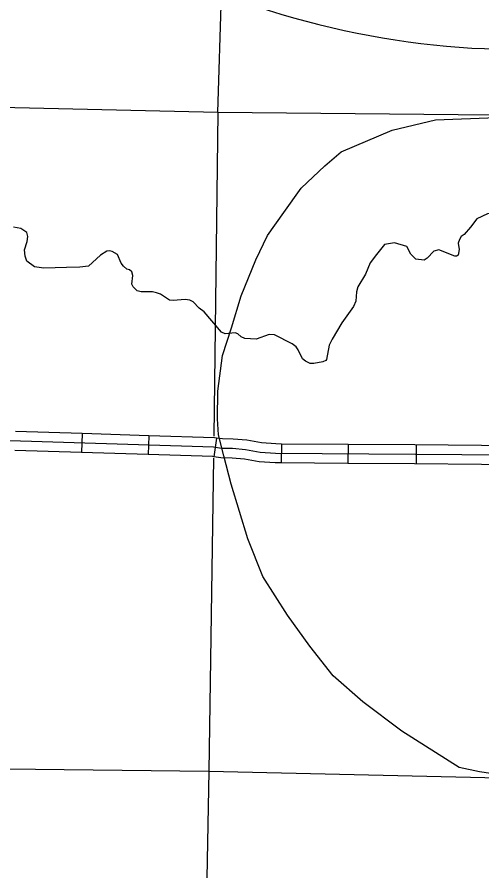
# Model space of a CAD drawing. Extents: x 1370567 to 1373900, y 377514 to 379648.
# Drawn here: x 1372102.1 to 1372207.2, y 378357.5 to 378550.5 of the extents above; entities that cross this region are included whole.
import ezdxf

# ---------------------------------------------------------------- set-up
doc = ezdxf.new("R2010")
doc.units = 0
doc.layers.add('Default', color=7, linetype='Continuous')

msp = doc.modelspace()

# ---------------------------------------------------------------- linework, layer by layer
at = {"layer": 'Default'}
for p, q in [((1372116.77, 378456.38), (1372116.64, 378452.1)), ((1372131.85, 378455.91), (1372131.72, 378451.63)), ((1372147.16, 378455.38), (1372146.55, 378451.14)), ((1372161.87, 378454.03), (1372161.84, 378449.75)), ((1372176.96, 378453.92), (1372176.93, 378449.64)), ((1372192.42, 378449.52), (1372192.45, 378453.81))]:
    msp.add_line(p, q, dxfattribs=at)
for points in [[(1372147.49, 378528.98), (1372148.35, 378555.74)], [(1372209.63, 378528.35), (1372147.49, 378528.98), (1371996.56, 378532.41)], [(1372147.49, 378528.98), (1372146.56, 378455.81)], [(1372211.83, 378379.17), (1372206.69, 378379.9), (1372202.09, 378380.93), (1372189.13, 378389.11), (1372180.26, 378395.74), (1372173.55, 378401.65), (1372168.33, 378408.33), (1372163.28, 378415.3), (1372157.63, 378424.07), (1372154.26, 378432.61), (1372150.5, 378444.97), (1372148.87, 378451.36), (1372147.64, 378456.1), (1372147.42, 378459.7), (1372147.45, 378465.98), (1372148.53, 378474.03), (1372150.59, 378480.31), (1372152.73, 378487.53), (1372156.08, 378495.69), (1372158.71, 378501.17), (1372162.45, 378506.33), (1372166.3, 378511.84), (1372171.67, 378516.95), (1372175.39, 378520.05), (1372186.89, 378525.01), (1372196.73, 378527.29), (1372210.5, 378527.82)], [(1372210.32, 378506.21), (1372208.51, 378506.04), (1372206.09, 378504.95), (1372204.65, 378503.06), (1372203.18, 378501.42)], [(1372118.26, 378494.2), (1372116.27, 378494.02), (1372113.24, 378493.97), (1372108.16, 378493.82), (1372105.98, 378494.12), (1372104.3, 378495.4), (1372103.91, 378496.51), (1372103.74, 378497.91), (1372104.36, 378499.83), (1372104.51, 378500.94), (1372104.27, 378501.83), (1372102.91, 378502.77), (1372101.27, 378503.06)], [(1372203.18, 378501.42), (1372202.56, 378500.94), (1372202.16, 378500.28), (1372201.87, 378499.43), (1372202.1, 378497.97), (1372201.84, 378496.71), (1372201.5, 378496.46), (1372201.07, 378496.46), (1372197.5, 378497.92), (1372196.36, 378497.66), (1372194.87, 378496.03), (1372194.19, 378495.61), (1372192.3, 378495.78), (1372191.11, 378496.98), (1372190.22, 378498.69), (1372187.45, 378499.54), (1372185.17, 378499.12), (1372183.37, 378496.9), (1372181.94, 378494.96), (1372180.86, 378492.45)], [(1372180.86, 378492.45), (1372179.14, 378489.59), (1372178.89, 378488.45), (1372178.74, 378486.31), (1372178.2, 378485.11), (1372175.51, 378481.46), (1372173.34, 378477.72), (1372172.69, 378476.41), (1372172.06, 378473.13), (1372171.89, 378472.9), (1372171.23, 378472.59), (1372169.17, 378472.22), (1372168.35, 378472.25), (1372167.29, 378472.73), (1372166.66, 378473.25), (1372165.69, 378475.33), (1372165.24, 378475.99), (1372164.29, 378476.67), (1372160.27, 378478.7), (1372159.13, 378478.82), (1372156.13, 378477.76), (1372153.59, 378477.85), (1372152.73, 378478.25), (1372151.99, 378478.91), (1372151.42, 378479.19), (1372149.14, 378478.94), (1372148.34, 378479.34), (1372144.37, 378483.94), (1372143.23, 378484.71), (1372141.91, 378486.17), (1372141.12, 378486.54), (1372140.12, 378486.71), (1372137.38, 378486.45), (1372136.52, 378486.57), (1372134.52, 378487.88), (1372133.61, 378488.23), (1372132.67, 378488.4), (1372130.15, 378488.43), (1372129.24, 378488.63), (1372128.36, 378489.54), (1372128.04, 378490.17), (1372128.24, 378492.14), (1372128.01, 378492.97), (1372127.47, 378493.43), (1372126.9, 378493.57), (1372126.16, 378494.2), (1372125.64, 378494.88), (1372124.79, 378496.88), (1372123.56, 378497.57), (1372122.99, 378497.71), (1372122.36, 378497.6), (1372120.91, 378496.71), (1372118.26, 378494.2)], [(1372297.62, 378450.9), (1372160.52, 378451.9), (1372157.06, 378452.13), (1372153.78, 378452.73), (1372150.84, 378452.99), (1372148.33, 378453.05), (1372146.53, 378453.31), (1371996.13, 378458)], [(1372116.77, 378456.38), (1372101.69, 378456.85)], [(1372131.85, 378455.91), (1372116.77, 378456.38)], [(1372147.16, 378455.38), (1372146.72, 378455.44), (1372131.85, 378455.91)], [(1372161.87, 378454.03), (1372160.6, 378454.04), (1372157.33, 378454.26), (1372154.07, 378454.86), (1372150.96, 378455.13), (1372148.51, 378455.19), (1372147.16, 378455.38)], [(1372176.96, 378453.92), (1372161.87, 378454.03)], [(1372192.04, 378453.81), (1372176.96, 378453.92)], [(1372207.13, 378453.7), (1372192.04, 378453.81)], [(1372217.91, 378453.62), (1372207.13, 378453.7)], [(1372116.64, 378452.1), (1372101.56, 378452.57)], [(1372131.72, 378451.63), (1372116.64, 378452.1)], [(1372146.55, 378451.14), (1372146.34, 378451.17), (1372131.72, 378451.63)], [(1372161.84, 378449.75), (1372160.44, 378449.76), (1372156.8, 378450), (1372153.49, 378450.6), (1372150.72, 378450.85), (1372148.15, 378450.91), (1372146.55, 378451.14)], [(1372146.49, 378450.86), (1372145.45, 378380.03), (1372144.29, 378319.62)], [(1372176.93, 378449.64), (1372161.84, 378449.75)], [(1372192.01, 378449.53), (1372176.93, 378449.64)], [(1372207.1, 378449.42), (1372192.01, 378449.53)], [(1372222.18, 378449.31), (1372207.1, 378449.42)], [(1371994.9, 378381.81), (1372145.45, 378380.03), (1372296.64, 378376.61), (1372355.79, 378374.65)]]:
    msp.add_lwpolyline(points, dxfattribs=at)
msp.add_ellipse((1372195.74, 378755.88), major_axis=(-92.86, 196.35), ratio=0.878598, start_param=1.236692, end_param=3.141593, dxfattribs=at)

doc.saveas('drawing.dxf')
